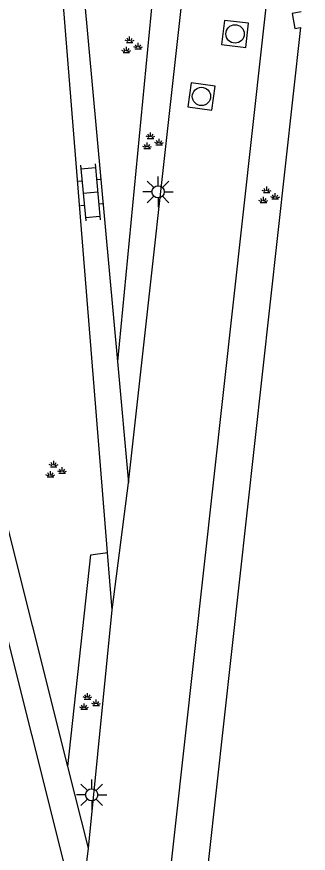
# Model space of a CAD drawing. Extents: x 131000 to 133014, y 396499 to 399001.
# Drawn here: x 132811.4 to 132823.36, y 396567.44 to 396601.73 of the extents above; entities that cross this region are included whole.
import ezdxf

# ---------------------------------------------------------------- set-up
doc = ezdxf.new("R2010")
doc.units = 0
for name, color, linetype in [('gg-bbg-hoofdgebouw', 7, 'Continuous'), ('gg-knt-verharding', 7, 'Continuous'), ('gt-grn-groengrens', 7, 'Continuous'), ('gt-symb-groenvak', 7, 'Continuous'), ('gt-symb-klinker verharding', 7, 'Continuous'), ('gt-symb-lichtmast', 7, 'Continuous'), ('gt-symb-rioolschacht', 7, 'Continuous')]:
    doc.layers.add(name, color=color, linetype=linetype)

# ---------------------------------------------------------------- blocks, each defined once
blk = doc.blocks.new('gt0-GRVAK')
at = {"layer": 'gt-symb-groenvak'}
for p, q in [((-0.047, 0.214), (-0.047, 0.393)), ((-0.11, 0.189), (-0.228, 0.24)), ((-0.182, 0.153), (0.088, 0.153)), ((-0.091, 0.211), (-0.156, 0.322)), ((-0.004, 0.211), (0.061, 0.322)), ((0.015, 0.189), (0.133, 0.24)), ((0.262, -0.052), (0.197, 0.059)), ((0.305, -0.049), (0.305, 0.13)), ((0.349, -0.052), (0.414, 0.059)), ((-0.245, -0.228), (-0.363, -0.177)), ((-0.318, -0.264), (-0.047, -0.264)), ((-0.226, -0.206), (-0.291, -0.095)), ((-0.183, -0.203), (-0.183, -0.024)), ((-0.139, -0.206), (-0.074, -0.095)), ((-0.12, -0.228), (-0.002, -0.177)), ((0.243, -0.074), (0.125, -0.023)), ((0.17, -0.11), (0.441, -0.11)), ((0.368, -0.074), (0.486, -0.023))]:
    blk.add_line(p, q, dxfattribs=at)
blk = doc.blocks.new('gt0-RS')
at = {"layer": 'gt-symb-rioolschacht'}
blk.add_lwpolyline([(-0.5, -0.5), (0.5, -0.5), (0.5, 0.5), (-0.5, 0.5)], close=True, dxfattribs=at)
blk.add_circle((0, 0), 0.375, dxfattribs=at)
blk = doc.blocks.new('gt0-KL1')
at = {"layer": 'gt-symb-klinker verharding'}
for p, q in [((-0.5, 0.3), (-0.5, 0.45)), ((0.5, 0.3), (0.5, 0.45)), ((-1.15, 0.3), (1.15, 0.3)), ((-1, -0.3), (-1, 0.3)), ((0, -0.3), (0, 0.3)), ((1, -0.3), (1, 0.3)), ((-1.15, -0.3), (1.15, -0.3)), ((-0.5, -0.45), (-0.5, -0.3)), ((0.5, -0.45), (0.5, -0.3))]:
    blk.add_line(p, q, dxfattribs=at)
blk = doc.blocks.new('gt0-LMAST')
at = {"layer": 'gt-symb-lichtmast'}
for p, q in [((-0.182, 0.173), (-0.447, 0.438)), ((-0.005, 0.246), (-0.005, 0.621)), ((0.172, 0.173), (0.437, 0.438)), ((-0.255, -0.004), (-0.63, -0.004)), ((-0.182, -0.181), (-0.447, -0.446)), ((-0.005, -0.254), (-0.005, -0.629)), ((0.437, -0.446), (0.172, -0.181)), ((0.245, -0.004), (0.62, -0.004))]:
    blk.add_line(p, q, dxfattribs=at)
blk.add_circle((-0.005, -0.004), 0.25, dxfattribs=at)

msp = doc.modelspace()

# ---------------------------------------------------------------- linework, layer by layer
at = {"layer": 'gg-bbg-hoofdgebouw'}
msp.add_lwpolyline([(132823.068, 396601.937), (132822.696, 396601.868), (132822.808, 396601.248), (132823.044, 396601.291), (132817.382, 396550.13)], dxfattribs=at)
at = {"layer": 'gg-knt-verharding'}
for p, q in [((132815.133, 396579.778), (132813.261, 396602.875)), ((132814.136, 396602.892), (132815.536, 396587.599)), ((132813.5, 396571.004), (132805.873, 396601.337)), ((132815.536, 396587.599), (132815.991, 396582.626)), ((132815.324, 396577.415), (132815.991, 396582.626)), ((132813.981, 396564.51), (132809.559, 396582.098)), ((132815.324, 396577.415), (132815.133, 396579.778)), ((132814.342, 396567.656), (132815.324, 396577.415)), ((132814.342, 396567.656), (132813.5, 396571.004)), ((132813.981, 396564.51), (132814.342, 396567.656))]:
    msp.add_line(p, q, dxfattribs=at)
for points in [[(132817.382, 396550.13), (132815.897, 396550.286), (132821.882, 396604.359), (132823.363, 396604.636)], [(132815.991, 396582.626), (132818.326, 396603.688), (132817.06, 396603.447)]]:
    msp.add_lwpolyline(points, dxfattribs=at)
at = {"layer": 'gt-grn-groengrens'}
msp.add_line((132817.06, 396603.447), (132815.536, 396587.599), dxfattribs=at)
msp.add_lwpolyline([(132813.5, 396571.004), (132814.447, 396579.67), (132815.133, 396579.778)], dxfattribs=at)

# ---------------------------------------------------------------- block references
at = {"layer": 'gt-symb-groenvak'}
for p in [(132816.084, 396600.527), (132816.941, 396596.594), (132821.704, 396594.375), (132812.967, 396583.134), (132814.354, 396573.611)]:
    msp.add_blockref('gt0-GRVAK', p, dxfattribs=at)
at = {"layer": 'gt-symb-klinker verharding', "rotation": -84.83669318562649}
msp.add_blockref('gt0-KL1', (132814.429, 396594.532), dxfattribs=at)
at = {"layer": 'gt-symb-lichtmast'}
for p in [(132817.208, 396594.556), (132814.485, 396569.843)]:
    msp.add_blockref('gt0-LMAST', p, dxfattribs=at)
at = {"layer": 'gt-symb-rioolschacht'}
for p, rotation in [((132820.361, 396601.028), 83.16632765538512), ((132818.982, 396598.464), 82.24257421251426)]:
    msp.add_blockref('gt0-RS', p, dxfattribs=dict(at, rotation=rotation))

doc.saveas('drawing.dxf')
